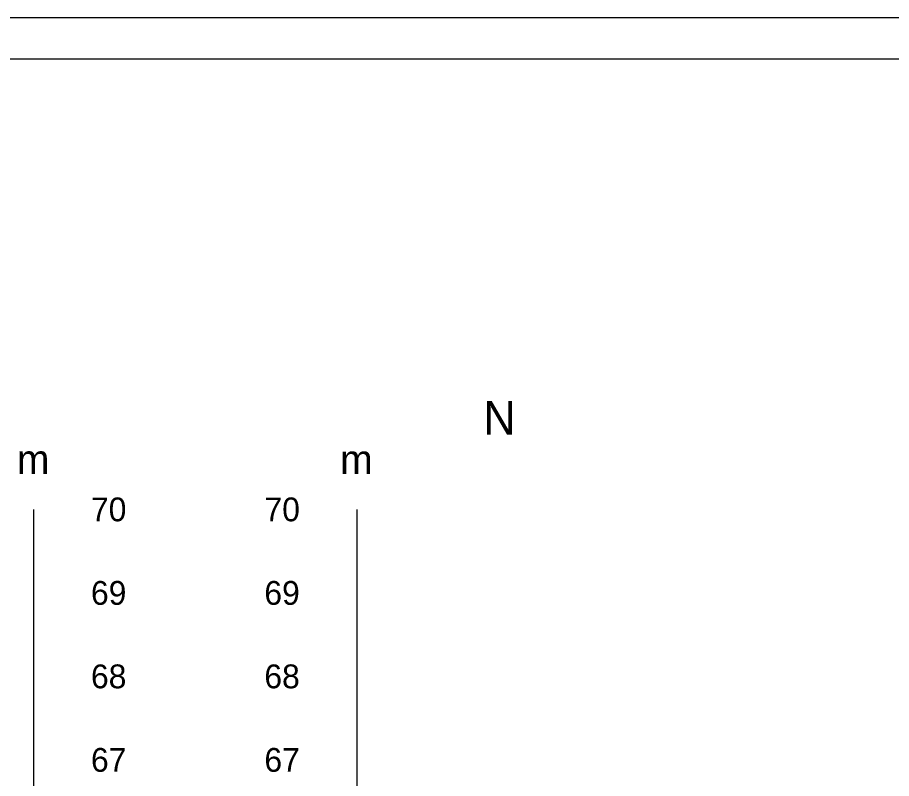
# Model space of a CAD drawing. Extents: x 532503 to 539665, y 6557663 to 6561526.
# Drawn here: x 538829.3 to 539038.4, y 6560497.4 to 6560679.7 of the extents above; entities that cross this region are included whole.
import ezdxf

# ---------------------------------------------------------------- set-up
doc = ezdxf.new("R2010")
doc.units = 0
for name, color, linetype in [('ABIJOONIS', 7, 'Continuous'), ('Lõige', 7, 'Continuous'), ('mõõtpost parem', 7, 'Continuous'), ('mõõtpost vasak', 7, 'Continuous'), ('VORMISTUS', 7, 'Continuous')]:
    doc.layers.add(name, color=color, linetype=linetype)

msp = doc.modelspace()

# ---------------------------------------------------------------- linework, layer by layer
at = {"layer": 'ABIJOONIS'}
msp.add_lwpolyline([(536964.69, 6560679.71), (539664.69, 6560679.71), (539664.69, 6559459.71), (536964.69, 6559459.71), (536964.69, 6560679.71)], dxfattribs=at)
at = {"layer": 'mõõtpost parem'}
msp.add_line((538833.14, 6560101.87), (538833.14, 6560561.87), dxfattribs=at)
at = {"layer": 'mõõtpost vasak'}
msp.add_line((538910.54, 6560101.87), (538910.54, 6560561.87), dxfattribs=at)
at = {"layer": 'VORMISTUS'}
msp.add_lwpolyline([(537004.69, 6559469.71), (539654.69, 6559469.71), (539654.69, 6560669.71), (537004.69, 6560669.71)], close=True, dxfattribs=at)

# ---------------------------------------------------------------- texts
at = {"layer": 'Lõige'}
for s, height, p in [('N', 8, (538940.74, 6560579.81)), ('m', 7, (538829.11, 6560570.37)), ('m', 7, (538906.47, 6560570.34))]:
    msp.add_text(s, height=height, dxfattribs=at).set_placement(p)
at = {"layer": 'mõõtpost parem'}
for s, p in [('70', (538846.84, 6560559.02)), ('69', (538846.84, 6560539.02)), ('68', (538846.84, 6560519.02)), ('67', (538846.84, 6560499.02))]:
    msp.add_text(s, height=5.7, dxfattribs=at).set_placement(p)
at = {"layer": 'mõõtpost vasak'}
for s, p in [('70', (538888.37, 6560559.02)), ('69', (538888.34, 6560539.02)), ('68', (538888.34, 6560519.02)), ('67', (538888.35, 6560499.02))]:
    msp.add_text(s, height=5.7, dxfattribs=at).set_placement(p)

doc.saveas('drawing.dxf')
